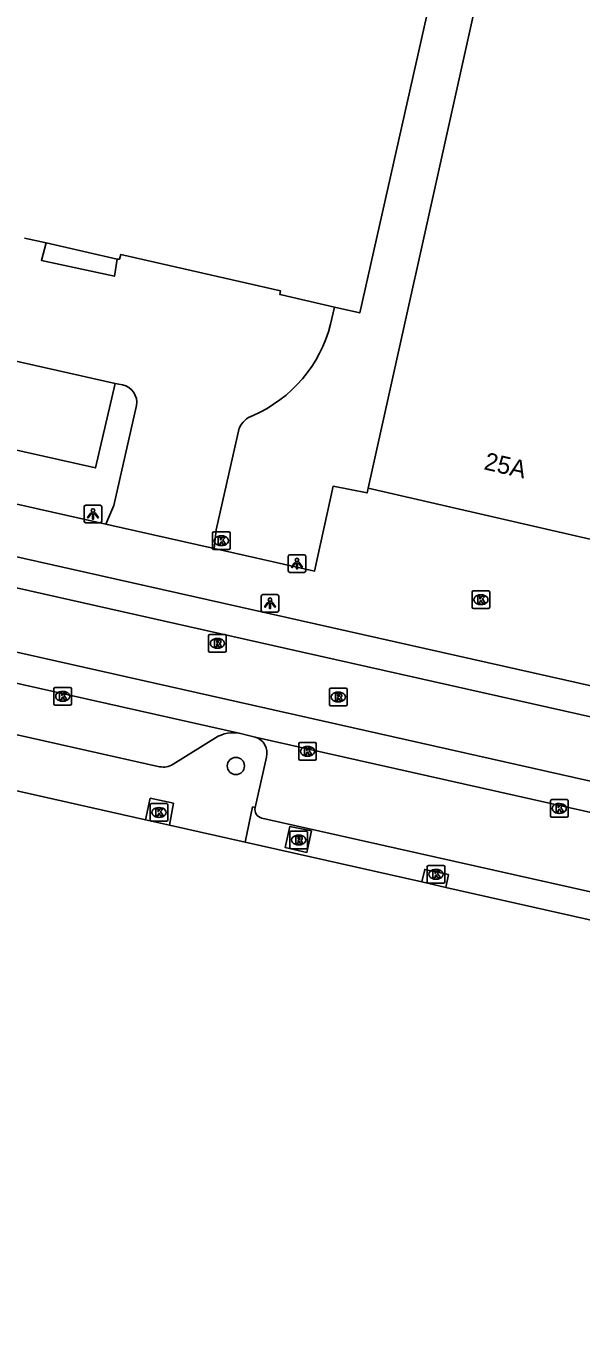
# Model space of a CAD drawing. Extents: x 162172 to 163187, y 382874 to 383684.
# Drawn here: x 162902.3 to 162933.9, y 382906.2 to 382979.7 of the extents above; entities that cross this region are included whole.
import ezdxf

# ---------------------------------------------------------------- set-up
doc = ezdxf.new("R2010")
doc.units = 0
for name, color, linetype in [('IMGEO_Berm_groen', 7, 'Continuous'), ('IMGEO_Boom', 7, 'Continuous'), ('IMGEO_Kolk', 7, 'Continuous'), ('IMGEO_Lichtpunt', 7, 'Continuous'), ('IMGEO_Pand', 7, 'Continuous'), ('IMGEO_Pand_nummerreeks', 7, 'Continuous'), ('IMGEO_Parkeervlak_open', 7, 'Continuous'), ('IMGEO_Rijbaan_lokaal_gesloten', 7, 'Continuous'), ('IMGEO_Rijbaan_lokaal_open', 7, 'Continuous'), ('IMGEO_Rioolput', 7, 'Continuous'), ('IMGEO_Voetpad_halfverhard', 7, 'Continuous'), ('IMGEO_Voetpad_open', 7, 'Continuous'), ('IMGEO_Waterloop', 7, 'Continuous')]:
    doc.layers.add(name, color=color, linetype=linetype)

msp = doc.modelspace()

# ---------------------------------------------------------------- linework, layer by layer
at = {"layer": 'IMGEO_Berm_groen'}
msp.add_lwpolyline([(162909.146, 382934.598), (162909.41, 382935.821), (162910.726, 382935.534), (162910.508, 382934.291)], dxfattribs=at)
at = {"layer": 'IMGEO_Boom'}
msp.add_circle((162914.276, 382937.649), 0.489, dxfattribs=at)
at = {"layer": 'IMGEO_Kolk'}
for p, q in [((162912.948, 382950.014), (162912.948, 382950.866)), ((162913.023, 382950.94), (162913.875, 382950.94)), ((162913.436, 382950.72), (162913.461, 382950.72)), ((162913.949, 382950.866), (162913.949, 382950.014)), ((162913.875, 382949.94), (162913.023, 382949.94)), ((162913.459, 382950.16), (162913.434, 382950.16)), ((162927.694, 382946.663), (162927.694, 382947.515)), ((162927.769, 382947.589), (162928.621, 382947.589)), ((162928.695, 382947.515), (162928.695, 382946.663)), ((162928.205, 382946.809), (162928.18, 382946.809)), ((162928.182, 382947.369), (162928.207, 382947.369)), ((162928.621, 382946.589), (162927.769, 382946.589)), ((162903.937, 382941.181), (162903.937, 382942.033)), ((162904.012, 382942.107), (162904.864, 382942.107)), ((162904.425, 382941.887), (162904.45, 382941.887)), ((162904.938, 382942.033), (162904.938, 382941.181)), ((162904.864, 382941.107), (162904.012, 382941.107)), ((162904.448, 382941.327), (162904.423, 382941.327)), ((162917.844, 382938.054), (162917.844, 382938.906)), ((162917.919, 382938.98), (162918.771, 382938.98)), ((162918.332, 382938.76), (162918.357, 382938.76)), ((162918.845, 382938.906), (162918.845, 382938.054)), ((162918.771, 382937.98), (162917.919, 382937.98)), ((162918.355, 382938.2), (162918.33, 382938.2)), ((162932.221, 382935.739), (162933.073, 382935.739)), ((162909.408, 382934.585), (162909.408, 382935.437)), ((162909.483, 382935.511), (162910.335, 382935.511)), ((162909.896, 382935.291), (162909.921, 382935.291)), ((162910.409, 382935.437), (162910.409, 382934.585)), ((162932.146, 382934.813), (162932.146, 382935.665)), ((162932.634, 382935.519), (162932.659, 382935.519)), ((162933.147, 382935.665), (162933.147, 382934.813)), ((162910.335, 382934.511), (162909.483, 382934.511)), ((162909.919, 382934.731), (162909.894, 382934.731)), ((162933.073, 382934.739), (162932.221, 382934.739)), ((162932.657, 382934.959), (162932.632, 382934.959)), ((162925.146, 382931.074), (162925.146, 382931.926)), ((162925.221, 382932), (162926.073, 382932)), ((162925.634, 382931.78), (162925.659, 382931.78)), ((162926.147, 382931.926), (162926.147, 382931.074)), ((162926.073, 382931), (162925.221, 382931)), ((162925.657, 382931.22), (162925.632, 382931.22))]:
    msp.add_line(p, q, dxfattribs=at)
for points in [[(162912.948, 382950.014), (162912.948, 382950.866)], [(162913.023, 382950.94), (162913.875, 382950.94)], [(162913.269, 382950.64), (162913.392, 382950.64), (162913.392, 382950.489), (162913.522, 382950.64), (162913.686, 382950.64), (162913.54, 382950.489), (162913.693, 382950.24), (162913.541, 382950.24), (162913.456, 382950.404), (162913.392, 382950.337), (162913.392, 382950.24), (162913.269, 382950.24), (162913.269, 382950.64)], [(162913.949, 382950.866), (162913.949, 382950.014)], [(162913.875, 382949.94), (162913.023, 382949.94)], [(162927.694, 382946.663), (162927.694, 382947.515)], [(162927.769, 382947.589), (162928.621, 382947.589)], [(162928.695, 382947.515), (162928.695, 382946.663)], [(162928.015, 382947.289), (162928.138, 382947.289), (162928.138, 382947.138), (162928.268, 382947.289), (162928.432, 382947.289), (162928.286, 382947.138), (162928.439, 382946.889), (162928.287, 382946.889), (162928.202, 382947.053), (162928.138, 382946.986), (162928.138, 382946.889), (162928.015, 382946.889), (162928.015, 382947.289)], [(162928.621, 382946.589), (162927.769, 382946.589)], [(162903.937, 382941.181), (162903.937, 382942.033)], [(162904.012, 382942.107), (162904.864, 382942.107)], [(162904.258, 382941.807), (162904.381, 382941.807), (162904.381, 382941.656), (162904.511, 382941.807), (162904.675, 382941.807), (162904.529, 382941.656), (162904.682, 382941.407), (162904.53, 382941.407), (162904.445, 382941.571), (162904.381, 382941.504), (162904.381, 382941.407), (162904.258, 382941.407), (162904.258, 382941.807)], [(162904.938, 382942.033), (162904.938, 382941.181)], [(162904.864, 382941.107), (162904.012, 382941.107)], [(162917.844, 382938.054), (162917.844, 382938.906)], [(162917.919, 382938.98), (162918.771, 382938.98)], [(162918.165, 382938.68), (162918.288, 382938.68), (162918.288, 382938.529), (162918.418, 382938.68), (162918.582, 382938.68), (162918.436, 382938.529), (162918.589, 382938.28), (162918.437, 382938.28), (162918.352, 382938.444), (162918.288, 382938.377), (162918.288, 382938.28), (162918.165, 382938.28), (162918.165, 382938.68)], [(162918.845, 382938.906), (162918.845, 382938.054)], [(162918.771, 382937.98), (162917.919, 382937.98)], [(162932.221, 382935.739), (162933.073, 382935.739)], [(162909.408, 382934.585), (162909.408, 382935.437)], [(162909.483, 382935.511), (162910.335, 382935.511)], [(162909.729, 382935.211), (162909.852, 382935.211), (162909.852, 382935.06), (162909.982, 382935.211), (162910.146, 382935.211), (162910, 382935.06), (162910.153, 382934.811), (162910.001, 382934.811), (162909.916, 382934.975), (162909.852, 382934.908), (162909.852, 382934.811), (162909.729, 382934.811), (162909.729, 382935.211)], [(162910.409, 382935.437), (162910.409, 382934.585)], [(162932.146, 382934.813), (162932.146, 382935.665)], [(162932.467, 382935.439), (162932.59, 382935.439), (162932.59, 382935.288), (162932.72, 382935.439), (162932.884, 382935.439), (162932.738, 382935.288), (162932.891, 382935.039), (162932.739, 382935.039), (162932.654, 382935.203), (162932.59, 382935.136), (162932.59, 382935.039), (162932.467, 382935.039), (162932.467, 382935.439)], [(162933.147, 382935.665), (162933.147, 382934.813)], [(162910.335, 382934.511), (162909.483, 382934.511)], [(162933.073, 382934.739), (162932.221, 382934.739)], [(162925.146, 382931.074), (162925.146, 382931.926)], [(162925.221, 382932), (162926.073, 382932)], [(162925.467, 382931.7), (162925.59, 382931.7), (162925.59, 382931.549), (162925.72, 382931.7), (162925.884, 382931.7), (162925.738, 382931.549), (162925.891, 382931.3), (162925.739, 382931.3), (162925.654, 382931.464), (162925.59, 382931.397), (162925.59, 382931.3), (162925.467, 382931.3), (162925.467, 382931.7)], [(162926.147, 382931.926), (162926.147, 382931.074)], [(162926.073, 382931), (162925.221, 382931)]]:
    msp.add_lwpolyline(points, dxfattribs=at)
for centre, start, end in [((162913.025, 382950.864), 91.55205, 178.44795), ((162913.025, 382950.864), 91.55205, 178.44795), ((162913.873, 382950.864), 1.55205, 88.44795), ((162913.873, 382950.864), 1.55205, 88.44795), ((162913.025, 382950.016), 181.55205, 268.44795), ((162913.025, 382950.016), 181.55205, 268.44795), ((162913.873, 382950.016), 271.55205, 358.44795), ((162913.873, 382950.016), 271.55205, 358.44795), ((162927.771, 382947.513), 91.55205, 178.44795), ((162927.771, 382947.513), 91.55205, 178.44795), ((162928.619, 382947.513), 1.55205, 88.44795), ((162928.619, 382947.513), 1.55205, 88.44795), ((162927.771, 382946.665), 181.55205, 268.44795), ((162927.771, 382946.665), 181.55205, 268.44795), ((162928.619, 382946.665), 271.55205, 358.44795), ((162928.619, 382946.665), 271.55205, 358.44795), ((162904.014, 382942.031), 91.55205, 178.44795), ((162904.014, 382942.031), 91.55205, 178.44795), ((162904.862, 382942.031), 1.55205, 88.44795), ((162904.862, 382942.031), 1.55205, 88.44795), ((162904.014, 382941.183), 181.55205, 268.44795), ((162904.014, 382941.183), 181.55205, 268.44795), ((162904.862, 382941.183), 271.55205, 358.44795), ((162904.862, 382941.183), 271.55205, 358.44795), ((162917.921, 382938.904), 91.55205, 178.44795), ((162917.921, 382938.904), 91.55205, 178.44795), ((162918.769, 382938.904), 1.55205, 88.44795), ((162918.769, 382938.904), 1.55205, 88.44795), ((162917.921, 382938.056), 181.55205, 268.44795), ((162917.921, 382938.056), 181.55205, 268.44795), ((162918.769, 382938.056), 271.55205, 358.44795), ((162918.769, 382938.056), 271.55205, 358.44795), ((162932.223, 382935.663), 91.55205, 178.44795), ((162932.223, 382935.663), 91.55205, 178.44795), ((162933.071, 382935.663), 1.55205, 88.44795), ((162933.071, 382935.663), 1.55205, 88.44795), ((162909.485, 382935.435), 91.55205, 178.44795), ((162909.485, 382935.435), 91.55205, 178.44795), ((162910.333, 382935.435), 1.55205, 88.44795), ((162910.333, 382935.435), 1.55205, 88.44795), ((162909.485, 382934.587), 181.55205, 268.44795), ((162909.485, 382934.587), 181.55205, 268.44795), ((162910.333, 382934.587), 271.55205, 358.44795), ((162910.333, 382934.587), 271.55205, 358.44795), ((162932.223, 382934.815), 181.55205, 268.44795), ((162932.223, 382934.815), 181.55205, 268.44795), ((162933.071, 382934.815), 271.55205, 358.44795), ((162933.071, 382934.815), 271.55205, 358.44795), ((162925.223, 382931.924), 91.55205, 178.44795), ((162925.223, 382931.924), 91.55205, 178.44795), ((162926.071, 382931.924), 1.55205, 88.44795), ((162926.071, 382931.924), 1.55205, 88.44795), ((162925.223, 382931.076), 181.55205, 268.44795), ((162925.223, 382931.076), 181.55205, 268.44795), ((162926.071, 382931.076), 271.55205, 358.44795), ((162926.071, 382931.076), 271.55205, 358.44795)]:
    msp.add_arc(centre, 0.0765, start, end, dxfattribs=at)
for centre, major_axis, ratio, start_param, end_param in [((162913.435, 382950.44), (-0.387, 0.002), 0.722429, 4.712389, 7.853982), ((162913.46, 382950.44), (-0.39, 0.002), 0.717154, 1.570796, 4.712389), ((162928.181, 382947.089), (-0.387, 0.002), 0.722429, 4.712389, 7.853982), ((162928.206, 382947.089), (-0.39, 0.002), 0.717154, 1.570796, 4.712389), ((162904.424, 382941.607), (-0.387, 0.002), 0.722429, 4.712389, 7.853982), ((162904.449, 382941.607), (-0.39, 0.002), 0.717154, 1.570796, 4.712389), ((162918.331, 382938.48), (-0.387, 0.002), 0.722429, 4.712389, 7.853982), ((162918.356, 382938.48), (-0.39, 0.002), 0.717154, 1.570796, 4.712389), ((162909.895, 382935.011), (-0.387, 0.002), 0.722429, 4.712389, 7.853982), ((162909.92, 382935.011), (-0.39, 0.002), 0.717154, 1.570796, 4.712389), ((162932.633, 382935.239), (-0.387, 0.002), 0.722429, 4.712389, 7.853982), ((162932.658, 382935.239), (-0.39, 0.002), 0.717154, 1.570796, 4.712389), ((162925.633, 382931.5), (-0.387, 0.002), 0.722429, 4.712389, 7.853982), ((162925.658, 382931.5), (-0.39, 0.002), 0.717154, 1.570796, 4.712389)]:
    msp.add_ellipse(centre, major_axis=major_axis, ratio=ratio, start_param=start_param, end_param=end_param, dxfattribs=at)
at = {"layer": 'IMGEO_Lichtpunt'}
for p, q in [((162905.655, 382952.361), (162905.655, 382951.554)), ((162905.655, 382952.361), (162905.655, 382951.554)), ((162906.557, 382952.456), (162905.749, 382952.456)), ((162906.557, 382952.456), (162905.749, 382952.456)), ((162906.651, 382951.554), (162906.651, 382952.361)), ((162906.651, 382951.554), (162906.651, 382952.361)), ((162905.749, 382951.46), (162906.557, 382951.46)), ((162905.749, 382951.46), (162906.557, 382951.46)), ((162917.248, 382949.545), (162917.248, 382948.738)), ((162917.248, 382949.545), (162917.248, 382948.738)), ((162918.15, 382949.64), (162917.342, 382949.64)), ((162918.15, 382949.64), (162917.342, 382949.64)), ((162918.244, 382948.738), (162918.244, 382949.545)), ((162918.244, 382948.738), (162918.244, 382949.545)), ((162917.342, 382948.644), (162918.15, 382948.644)), ((162917.342, 382948.644), (162918.15, 382948.644)), ((162915.718, 382947.29), (162915.718, 382946.483)), ((162915.718, 382947.29), (162915.718, 382946.483)), ((162916.62, 382947.385), (162915.812, 382947.385)), ((162916.62, 382947.385), (162915.812, 382947.385)), ((162916.714, 382946.483), (162916.714, 382947.29)), ((162916.714, 382946.483), (162916.714, 382947.29)), ((162915.812, 382946.389), (162916.62, 382946.389)), ((162915.812, 382946.389), (162916.62, 382946.389))]:
    msp.add_line(p, q, dxfattribs=at)
for points in [[(162906.029, 382952.025), (162906.068, 382951.997), (162905.88, 382951.735), (162905.842, 382951.762), (162906.029, 382952.025)], [(162906.131, 382951.977), (162906.178, 382951.977), (162906.178, 382951.655), (162906.131, 382951.655), (162906.131, 382951.977)], [(162906.241, 382951.997), (162906.279, 382952.024), (162906.466, 382951.762), (162906.427, 382951.734), (162906.241, 382951.997)], [(162917.622, 382949.209), (162917.661, 382949.181), (162917.473, 382948.919), (162917.435, 382948.946), (162917.622, 382949.209)], [(162917.724, 382949.161), (162917.771, 382949.161), (162917.771, 382948.839), (162917.724, 382948.839), (162917.724, 382949.161)], [(162917.834, 382949.181), (162917.872, 382949.208), (162918.059, 382948.946), (162918.02, 382948.918), (162917.834, 382949.181)], [(162916.092, 382946.954), (162916.131, 382946.926), (162915.943, 382946.664), (162915.905, 382946.691), (162916.092, 382946.954)], [(162916.194, 382946.906), (162916.241, 382946.906), (162916.241, 382946.584), (162916.194, 382946.584), (162916.194, 382946.906)], [(162916.304, 382946.926), (162916.342, 382946.953), (162916.529, 382946.691), (162916.49, 382946.663), (162916.304, 382946.926)]]:
    msp.add_lwpolyline(points, dxfattribs=at)
for centre in [(162906.154, 382952.159), (162917.747, 382949.343), (162916.217, 382947.088)]:
    msp.add_circle(centre, 0.0994, dxfattribs=at)
for centre, start, end in [((162905.749, 382952.361), 90, 180), ((162905.749, 382952.361), 90, 180), ((162906.557, 382952.361), 0, 90), ((162906.557, 382952.361), 0, 90), ((162905.749, 382951.554), 180, 270), ((162905.749, 382951.554), 180, 270), ((162906.557, 382951.554), 270, 0), ((162906.557, 382951.554), 270, 360), ((162917.342, 382949.545), 90, 180), ((162917.342, 382949.545), 90, 180), ((162918.15, 382949.545), 0, 90), ((162918.15, 382949.545), 0, 90), ((162917.342, 382948.738), 180, 270), ((162917.342, 382948.738), 180, 270), ((162918.15, 382948.738), 270, 0), ((162918.15, 382948.738), 270, 360), ((162915.812, 382947.29), 90, 180), ((162915.812, 382947.29), 90, 180), ((162916.62, 382947.29), 0, 90), ((162916.62, 382947.29), 0, 90), ((162915.812, 382946.483), 180, 270), ((162915.812, 382946.483), 180, 270), ((162916.62, 382946.483), 270, 0), ((162916.62, 382946.483), 270, 360)]:
    msp.add_arc(centre, 0.0946, start, end, dxfattribs=at)
at = {"layer": 'IMGEO_Pand'}
for points in [[(162937.818, 382956.094), (162943.272, 382980.459), (162974.522, 382973.439), (162970.437, 382955.191), (162985.807, 382951.75), (162999.194, 383011.55), (162937.754, 383025.212), (162921.784, 382953.417)], [(162850.248, 382994.643), (162851.111, 382998.136), (162853.816, 383010.321), (162853.836, 383010.41), (162928.148, 382993.745), (162921.314, 382963.38), (162919.883, 382963.706)], [(162903.49, 382967.346), (162902.257, 382967.611)], [(162903.49, 382967.346), (162907.527, 382966.419)], [(162919.883, 382963.706), (162916.86, 382964.395), (162916.776, 382964.414), (162916.811, 382964.628), (162907.73, 382966.684), (162907.667, 382966.428), (162907.527, 382966.419)], [(162936.372, 382950.065), (162921.784, 382953.417)]]:
    msp.add_lwpolyline(points, dxfattribs=at)
at = {"layer": 'IMGEO_Parkeervlak_open'}
for points in [[(162909.937, 382937.607), (162821.972, 382957.364), (162802.742, 382961.697)], [(162913.112, 382939.241), (162910.714, 382937.744)], [(162916.011, 382938.149), (162915.367, 382935.288)]]:
    msp.add_lwpolyline(points, dxfattribs=at)
for centre, radius, start, end in [((162914.13, 382937.632), 1.904, 77.76556, 122.33314), ((162915.09, 382938.385), 0.95, 345.60822, 72.7643), ((162910.148, 382938.681), 1.094, 258.87201, 301.12712)]:
    msp.add_arc(centre, radius, start, end, dxfattribs=at)
at = {"layer": 'IMGEO_Rijbaan_lokaal_gesloten'}
for points in [[(162571.899, 383023.687), (162773.34, 382978.384), (162787.291, 382975.248), (162824.157, 382966.963), (162829.302, 382965.805), (162943.475, 382940.176), (162960.356, 382936.387), (163076.773, 382910.308)], [(162571.522, 383022.029), (162786.88, 382973.603), (162917.14, 382944.312), (162943.106, 382938.499), (163087.202, 382906.239)], [(163063.468, 382907.805), (162942.339, 382935.016), (162786.012, 382970.134), (162582.55, 383015.84)], [(162799.607, 382965.303), (162822.549, 382960.121), (162914.534, 382939.493)], [(162914.534, 382939.493), (162915.372, 382939.293)], [(162973.588, 382926.269), (162958.833, 382929.528), (162941.966, 382933.318), (162915.372, 382939.293)]]:
    msp.add_lwpolyline(points, dxfattribs=at)
at = {"layer": 'IMGEO_Rijbaan_lokaal_open'}
for points in [[(162866.226, 382968.644), (162907.424, 382959.366)], [(162907.527, 382966.419), (162907.375, 382965.461), (162903.229, 382966.357), (162903.49, 382967.346)], [(162919.883, 382963.706), (162919.652, 382962.735)], [(162907.839, 382959.293), (162907.424, 382959.366)], [(162906.888, 382951.383), (162907.35, 382952.438), (162908.629, 382958.115)], [(162914.457, 382956.822), (162913.147, 382951.05), (162913.045, 382949.999)], [(162913.045, 382949.999), (162906.888, 382951.383)]]:
    msp.add_lwpolyline(points, dxfattribs=at)
for centre, radius, start, end in [((162912.196, 382964.609), 7.688, 293.4063, 345.88838), ((162907.618, 382958.291), 1.026, 350.12027, 77.57357), ((162915.74, 382956.227), 1.414, 110.27958, 155.1392)]:
    msp.add_arc(centre, radius, start, end, dxfattribs=at)
at = {"layer": 'IMGEO_Rioolput'}
for p, q in [((162912.724, 382944.189), (162912.724, 382945.041)), ((162912.799, 382945.115), (162913.651, 382945.115)), ((162913.212, 382944.895), (162913.237, 382944.895)), ((162913.725, 382945.041), (162913.725, 382944.189)), ((162913.651, 382944.115), (162912.799, 382944.115)), ((162913.235, 382944.335), (162913.21, 382944.335)), ((162919.592, 382941.142), (162919.592, 382941.994)), ((162919.667, 382942.068), (162920.519, 382942.068)), ((162920.08, 382941.848), (162920.105, 382941.848)), ((162920.593, 382941.994), (162920.593, 382941.142)), ((162920.519, 382941.068), (162919.667, 382941.068)), ((162920.103, 382941.288), (162920.078, 382941.288)), ((162917.344, 382933.022), (162917.344, 382933.874)), ((162917.419, 382933.948), (162918.271, 382933.948)), ((162917.832, 382933.728), (162917.857, 382933.728)), ((162918.345, 382933.874), (162918.345, 382933.022)), ((162918.271, 382932.948), (162917.419, 382932.948)), ((162917.855, 382933.168), (162917.83, 382933.168))]:
    msp.add_line(p, q, dxfattribs=at)
for points in [[(162912.724, 382944.189), (162912.724, 382945.041)], [(162912.799, 382945.115), (162913.651, 382945.115)], [(162913.313, 382944.813), (162913.061, 382944.815), (162913.061, 382944.415)], [(162913.061, 382944.415), (162913.185, 382944.415), (162913.185, 382944.577), (162913.196, 382944.577)], [(162913.239, 382944.734), (162913.185, 382944.734), (162913.185, 382944.653)], [(162913.185, 382944.653), (162913.237, 382944.653)], [(162913.243, 382944.548), (162913.314, 382944.415), (162913.454, 382944.415), (162913.389, 382944.541)], [(162913.725, 382945.041), (162913.725, 382944.189)], [(162913.651, 382944.115), (162912.799, 382944.115)], [(162919.592, 382941.142), (162919.592, 382941.994)], [(162919.667, 382942.068), (162920.519, 382942.068)], [(162920.181, 382941.766), (162919.929, 382941.768), (162919.929, 382941.368)], [(162920.107, 382941.687), (162920.053, 382941.687), (162920.053, 382941.606)], [(162920.053, 382941.606), (162920.105, 382941.606)], [(162920.593, 382941.994), (162920.593, 382941.142)], [(162920.519, 382941.068), (162919.667, 382941.068)], [(162919.929, 382941.368), (162920.053, 382941.368), (162920.053, 382941.53), (162920.064, 382941.53)], [(162920.111, 382941.501), (162920.182, 382941.368), (162920.322, 382941.368), (162920.257, 382941.494)], [(162917.344, 382933.022), (162917.344, 382933.874)], [(162917.419, 382933.948), (162918.271, 382933.948)], [(162917.933, 382933.646), (162917.681, 382933.648), (162917.681, 382933.248)], [(162917.859, 382933.567), (162917.805, 382933.567), (162917.805, 382933.486)], [(162918.345, 382933.874), (162918.345, 382933.022)], [(162918.271, 382932.948), (162917.419, 382932.948)], [(162917.681, 382933.248), (162917.805, 382933.248), (162917.805, 382933.41), (162917.816, 382933.41)], [(162917.805, 382933.486), (162917.857, 382933.486)], [(162917.863, 382933.381), (162917.934, 382933.248), (162918.074, 382933.248), (162918.009, 382933.374)]]:
    msp.add_lwpolyline(points, dxfattribs=at)
for centre, radius, start, end in [((162912.801, 382945.039), 0.0765, 91.55205, 178.44795), ((162912.801, 382945.039), 0.0765, 91.55205, 178.44795), ((162913.195, 382944.524), 0.0533, 26.02933, 88.69889), ((162913.221, 382944.842), 0.19, 274.7715, 282.96867), ((162913.245, 382944.638), 0.0964, 77.00612, 93.18647), ((162913.259, 382944.695), 0.0378, 276.66336, 79.67722), ((162913.312, 382944.703), 0.109, 350.36119, 89.41601), ((162913.31, 382944.703), 0.112, 277.58423, 350.98172), ((162913.294, 382944.488), 0.108, 29.51342, 73.79051), ((162913.649, 382945.039), 0.0765, 1.55205, 88.44795), ((162913.649, 382945.039), 0.0765, 1.55205, 88.44795), ((162912.801, 382944.191), 0.0765, 181.55205, 268.44795), ((162912.801, 382944.191), 0.0765, 181.55205, 268.44795), ((162913.649, 382944.191), 0.0765, 271.55205, 358.44795), ((162913.649, 382944.191), 0.0765, 271.55205, 358.44795), ((162919.669, 382941.992), 0.0765, 91.55205, 178.44795), ((162919.669, 382941.992), 0.0765, 91.55205, 178.44795), ((162920.089, 382941.795), 0.19, 274.7715, 282.96867), ((162920.113, 382941.591), 0.0964, 77.00612, 93.18647), ((162920.127, 382941.648), 0.0378, 276.66336, 79.67722), ((162920.18, 382941.656), 0.109, 350.36119, 89.41601), ((162920.178, 382941.656), 0.112, 277.58423, 350.98172), ((162920.517, 382941.992), 0.0765, 1.55205, 88.44795), ((162920.517, 382941.992), 0.0765, 1.55205, 88.44795), ((162919.669, 382941.144), 0.0765, 181.55205, 268.44795), ((162919.669, 382941.144), 0.0765, 181.55205, 268.44795), ((162920.063, 382941.477), 0.0533, 26.02933, 88.69889), ((162920.162, 382941.441), 0.108, 29.51342, 73.79051), ((162920.517, 382941.144), 0.0765, 271.55205, 358.44795), ((162920.517, 382941.144), 0.0765, 271.55205, 358.44795), ((162917.421, 382933.872), 0.0765, 91.55205, 178.44795), ((162917.421, 382933.872), 0.0765, 91.55205, 178.44795), ((162917.865, 382933.471), 0.0964, 77.00612, 93.18647), ((162917.879, 382933.528), 0.0378, 276.66336, 79.67722), ((162917.932, 382933.536), 0.109, 350.36119, 89.41601), ((162917.93, 382933.536), 0.112, 277.58423, 350.98172), ((162918.269, 382933.872), 0.0765, 1.55205, 88.44795), ((162918.269, 382933.872), 0.0765, 1.55205, 88.44795), ((162917.421, 382933.024), 0.0765, 181.55205, 268.44795), ((162917.421, 382933.024), 0.0765, 181.55205, 268.44795), ((162917.815, 382933.357), 0.0533, 26.02933, 88.69889), ((162917.841, 382933.675), 0.19, 274.7715, 282.96867), ((162917.914, 382933.321), 0.108, 29.51342, 73.79051), ((162918.269, 382933.024), 0.0765, 271.55205, 358.44795), ((162918.269, 382933.024), 0.0765, 271.55205, 358.44795)]:
    msp.add_arc(centre, radius, start, end, dxfattribs=at)
for centre, major_axis, ratio, start_param, end_param in [((162913.211, 382944.615), (-0.387, 0.002), 0.722429, 4.712389, 7.853982), ((162913.236, 382944.615), (-0.39, 0.002), 0.717154, 1.570796, 4.712389), ((162920.079, 382941.568), (-0.387, 0.002), 0.722429, 4.712389, 7.853982), ((162920.104, 382941.568), (-0.39, 0.002), 0.717154, 1.570796, 4.712389), ((162917.831, 382933.448), (-0.387, 0.002), 0.722429, 4.712389, 7.853982), ((162917.856, 382933.448), (-0.39, 0.002), 0.717154, 1.570796, 4.712389)]:
    msp.add_ellipse(centre, major_axis=major_axis, ratio=ratio, start_param=start_param, end_param=end_param, dxfattribs=at)
at = {"layer": 'IMGEO_Voetpad_halfverhard'}
msp.add_lwpolyline([(162907.424, 382959.366), (162906.298, 382954.573), (162865.16, 382963.79), (162866.226, 382968.644)], dxfattribs=at)
at = {"layer": 'IMGEO_Voetpad_open'}
for points in [[(162906.888, 382951.383), (162863.036, 382961.238)], [(162921.784, 382953.417), (162921.726, 382953.154), (162919.801, 382953.535), (162918.746, 382948.718), (162913.045, 382949.999)], [(162915.367, 382935.288), (162915.225, 382935.32), (162914.803, 382933.324)], [(162971.258, 382922.228), (162957.567, 382925.313), (162941.021, 382929.023), (162915.745, 382934.691)], [(162918.298, 382932.731), (162917.082, 382933.017), (162917.341, 382934.218), (162918.57, 382933.961), (162918.298, 382932.731)], [(162924.84, 382931.065), (162914.803, 382933.324)], [(162924.84, 382931.065), (162925.008, 382931.78), (162926.351, 382931.483), (162926.207, 382930.757)], [(162970.227, 382920.846), (162940.685, 382927.497), (162926.207, 382930.757)]]:
    msp.add_lwpolyline(points, dxfattribs=at)
msp.add_arc((162915.862, 382935.184), 0.506, 168.09556, 256.58562, dxfattribs=at)
at = {"layer": 'IMGEO_Waterloop'}
for points in [[(162909.146, 382934.598), (162870.915, 382943.206), (162784.129, 382962.6), (162720.216, 382976.882)], [(162910.508, 382934.291), (162909.146, 382934.598)], [(162914.803, 382933.324), (162910.508, 382934.291)], [(162926.207, 382930.757), (162924.84, 382931.065)]]:
    msp.add_lwpolyline(points, dxfattribs=at)

# ---------------------------------------------------------------- texts
at = {"layer": 'IMGEO_Pand_nummerreeks'}
msp.add_text('25A', height=1, rotation=347.05932, dxfattribs=at).set_placement((162928.32, 382954.501))

doc.saveas('drawing.dxf')
